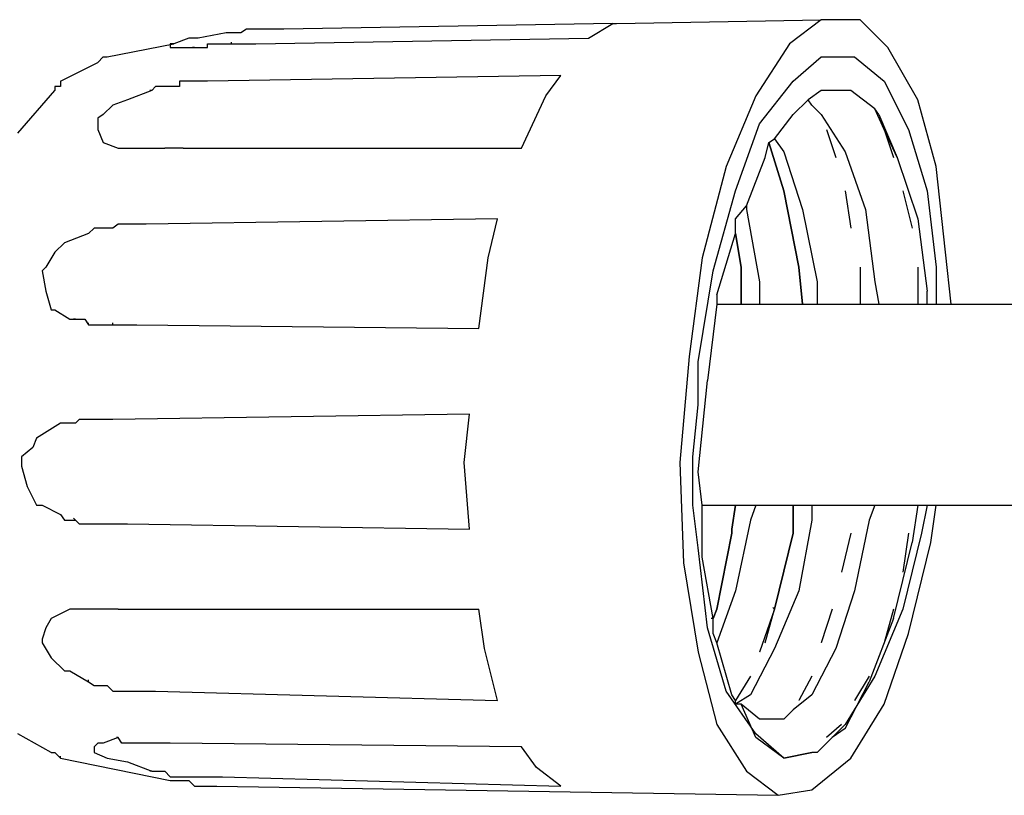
# Model space of a CAD drawing. Header units: millimetres. Extents: x 1114507 to 93926427, y 174473 to 817039.
# Tile 421 of 483: x 2212393 to 2213762, y 770006 to 771083. Entities that reach past the tile are written whole.
import ezdxf

# ---------------------------------------------------------------- set-up
doc = ezdxf.new("R2010")
doc.units = ezdxf.units.MM

msp = doc.modelspace()

# ---------------------------------------------------------------- linework, layer by layer
at = {"color": 7, "linetype": 'Continuous', "lineweight": -2, "elevation": -2718483}
for points in [[(2213217.8, 771078.2), (2212760.4, 771070.4), (2212760.4, 771070.4)], [(2213184.2, 771057.5), (2213217.8, 771078.2), (2213217.8, 771078.2)], [(2213217.8, 771078.2), (2213222.9, 771078.2), (2213222.9, 771078.2)], [(2213222.9, 771078.2), (2213507.2, 771083.3), (2213507.2, 771083.3)], [(2213507.2, 771083.3), (2213463.2, 771049.7), (2213463.2, 771049.7)], [(2213561.4, 771083.3), (2213507.2, 771083.3), (2213507.2, 771083.3)], [(2213600.2, 771044.6), (2213561.4, 771083.3), (2213561.4, 771083.3)], [(2212680.3, 771065.2), (2212641.5, 771057.5), (2212641.5, 771057.5)], [(2212688, 771065.2), (2212680.3, 771065.2), (2212680.3, 771065.2)], [(2212695.8, 771065.2), (2212688, 771065.2), (2212688, 771065.2)], [(2212701, 771065.2), (2212695.8, 771065.2), (2212695.8, 771065.2)], [(2212708.7, 771070.4), (2212701, 771065.2), (2212701, 771065.2)], [(2212713.9, 771070.4), (2212708.7, 771070.4), (2212708.7, 771070.4)], [(2212721.6, 771070.4), (2212713.9, 771070.4), (2212713.9, 771070.4)], [(2212726.8, 771070.4), (2212721.6, 771070.4), (2212721.6, 771070.4)], [(2212734.5, 771070.4), (2212726.8, 771070.4), (2212726.8, 771070.4)], [(2212742.3, 771070.4), (2212734.5, 771070.4), (2212734.5, 771070.4)], [(2212747.5, 771070.4), (2212742.3, 771070.4), (2212742.3, 771070.4)], [(2212755.2, 771070.4), (2212747.5, 771070.4), (2212747.5, 771070.4)], [(2212760.4, 771070.4), (2212755.2, 771070.4), (2212755.2, 771070.4)], [(2212514.9, 771031.6), (2212607.9, 771049.7), (2212607.9, 771049.7)], [(2212607.9, 771049.7), (2212602.8, 771049.7), (2212602.8, 771049.7)], [(2212602.8, 771049.7), (2212602.8, 771044.6), (2212602.8, 771044.6)], [(2212628.6, 771057.5), (2212607.9, 771049.7), (2212607.9, 771049.7)], [(2212641.5, 771057.5), (2212628.6, 771057.5), (2212628.6, 771057.5)], [(2212654.4, 771044.6), (2212654.4, 771049.7), (2212654.4, 771049.7)], [(2212654.4, 771049.7), (2212662.2, 771049.7), (2212662.2, 771049.7)], [(2212662.2, 771049.7), (2212667.4, 771049.7), (2212667.4, 771049.7)], [(2212667.4, 771049.7), (2212675.1, 771049.7), (2212675.1, 771049.7)], [(2212675.1, 771049.7), (2212680.3, 771049.7), (2212680.3, 771049.7)], [(2212680.3, 771049.7), (2212688, 771049.7), (2212688, 771049.7)], [(2212688, 771049.7), (2212688, 771052.3), (2212688, 771052.3)], [(2212688, 771049.7), (2212695.8, 771049.7), (2212695.8, 771049.7)], [(2212695.8, 771049.7), (2212701, 771049.7), (2212701, 771049.7)], [(2212701, 771049.7), (2212721.6, 771049.7), (2212721.6, 771049.7)], [(2212721.6, 771049.7), (2213184.2, 771057.5), (2213184.2, 771057.5)], [(2213463.2, 771049.7), (2213416.7, 770977.4), (2213416.7, 770977.4)], [(2212502, 771023.9), (2212509.7, 771031.6), (2212509.7, 771031.6)], [(2212509.7, 771031.6), (2212514.9, 771031.6), (2212514.9, 771031.6)], [(2212602.8, 771044.6), (2212607.9, 771044.6), (2212607.9, 771044.6)], [(2212607.9, 771044.6), (2212628.6, 771044.6), (2212628.6, 771044.6)], [(2212628.6, 771044.6), (2212636.4, 771044.6), (2212636.4, 771044.6)], [(2212636.4, 771044.6), (2212633.8, 771044.6), (2212633.8, 771044.6)], [(2212636.4, 771044.6), (2212641.5, 771044.6), (2212641.5, 771044.6)], [(2212641.5, 771044.6), (2212649.3, 771044.6), (2212649.3, 771044.6)], [(2212649.3, 771044.6), (2212654.4, 771044.6), (2212654.4, 771044.6)], [(2213468.4, 770998), (2213507.2, 771031.6), (2213507.2, 771031.6)], [(2213507.2, 771031.6), (2213553.7, 771031.6), (2213553.7, 771031.6)], [(2213553.7, 771031.6), (2213595, 770998), (2213595, 770998)], [(2213641.5, 770972.2), (2213600.2, 771044.6), (2213600.2, 771044.6)], [(2212450.3, 770998), (2212502, 771023.9), (2212502, 771023.9)], [(2213145.4, 771005.8), (2212654.4, 770998), (2212654.4, 770998)], [(2213124.7, 770977.4), (2213145.4, 771005.8), (2213145.4, 771005.8)], [(2212450.3, 770998), (2212450.3, 770990.3), (2212450.3, 770990.3)], [(2212620.8, 770998), (2212615.7, 770998), (2212615.7, 770998)], [(2212615.7, 770998), (2212615.7, 770990.3), (2212615.7, 770990.3)], [(2212628.6, 770998), (2212620.8, 770998), (2212620.8, 770998)], [(2212636.4, 770998), (2212628.6, 770998), (2212628.6, 770998)], [(2212641.5, 770998), (2212636.4, 770998), (2212636.4, 770998)], [(2212649.3, 770998), (2212641.5, 770998), (2212641.5, 770998)], [(2212654.4, 770998), (2212649.3, 770998), (2212649.3, 770998)], [(2213421.9, 770938.6), (2213468.4, 770998), (2213468.4, 770998)], [(2213595, 770998), (2213628.6, 770930.9), (2213628.6, 770930.9)], [(2212390.9, 770925.7), (2212442.5, 770985.1), (2212442.5, 770985.1)], [(2212450.3, 770990.3), (2212442.5, 770990.3), (2212442.5, 770990.3)], [(2212442.5, 770990.3), (2212442.5, 770985.1), (2212442.5, 770985.1)], [(2212576.9, 770985.1), (2212543.3, 770972.2), (2212543.3, 770972.2)], [(2212576.9, 770985.1), (2212574.3, 770985.1), (2212574.3, 770985.1)], [(2212576.9, 770985.1), (2212574.3, 770985.1), (2212574.3, 770985.1)], [(2212576.9, 770985.1), (2212574.3, 770985.1), (2212574.3, 770985.1)], [(2212576.9, 770985.1), (2212574.3, 770985.1), (2212574.3, 770985.1)], [(2212582.1, 770990.3), (2212576.9, 770985.1), (2212576.9, 770985.1)], [(2212589.8, 770990.3), (2212582.1, 770990.3), (2212582.1, 770990.3)], [(2212595, 770990.3), (2212589.8, 770990.3), (2212589.8, 770990.3)], [(2212602.8, 770990.3), (2212595, 770990.3), (2212595, 770990.3)], [(2212607.9, 770990.3), (2212602.8, 770990.3), (2212602.8, 770990.3)], [(2212615.7, 770990.3), (2212607.9, 770990.3), (2212607.9, 770990.3)], [(2213091.1, 770905), (2213124.7, 770977.4), (2213124.7, 770977.4)], [(2213416.7, 770977.4), (2213375.4, 770879.2), (2213375.4, 770879.2)], [(2213507.2, 770985.1), (2213489.1, 770972.2), (2213489.1, 770972.2)], [(2213548.5, 770985.1), (2213507.2, 770985.1), (2213507.2, 770985.1)], [(2213582.1, 770959.3), (2213548.5, 770985.1), (2213548.5, 770985.1)], [(2212522.7, 770964.5), (2212509.7, 770951.5), (2212509.7, 770951.5)], [(2212543.3, 770972.2), (2212522.7, 770964.5), (2212522.7, 770964.5)], [(2213489.1, 770972.2), (2213468.4, 770951.5), (2213468.4, 770951.5)], [(2213494.2, 770964.5), (2213489.1, 770972.2), (2213489.1, 770972.2)], [(2213494.2, 770964.5), (2213507.2, 770951.5), (2213507.2, 770951.5)], [(2213667.4, 770879.2), (2213641.5, 770972.2), (2213641.5, 770972.2)], [(2212509.7, 770951.5), (2212502, 770946.4), (2212502, 770946.4)], [(2213442.6, 770917.9), (2213468.4, 770951.5), (2213468.4, 770951.5)], [(2213507.2, 770951.5), (2213540.8, 770899.9), (2213540.8, 770899.9)], [(2213587.3, 770951.5), (2213582.1, 770959.3), (2213582.1, 770959.3)], [(2213595, 770930.9), (2213582.1, 770959.3), (2213582.1, 770959.3)], [(2213587.3, 770951.5), (2213613.1, 770892.1), (2213613.1, 770892.1)], [(2212502, 770946.4), (2212502, 770930.9), (2212502, 770930.9)], [(2213388.3, 770845.6), (2213421.9, 770938.6), (2213421.9, 770938.6)], [(2212502, 770930.9), (2212509.7, 770912.8), (2212509.7, 770912.8)], [(2213514.9, 770930.9), (2213527.8, 770892.1), (2213527.8, 770892.1)], [(2213595, 770930.9), (2213607.9, 770892.1), (2213607.9, 770892.1)], [(2213613.1, 770892.1), (2213595, 770930.9), (2213595, 770930.9)], [(2213628.6, 770930.9), (2213654.5, 770845.6), (2213654.5, 770845.6)], [(2212509.7, 770912.8), (2212530.4, 770905), (2212530.4, 770905)], [(2213429.6, 770892.1), (2213434.8, 770912.8), (2213434.8, 770912.8)], [(2213434.8, 770912.8), (2213442.6, 770917.9), (2213442.6, 770917.9)], [(2213434.8, 770912.8), (2213455.5, 770845.6), (2213455.5, 770845.6)], [(2213455.5, 770845.6), (2213434.8, 770912.8), (2213434.8, 770912.8)], [(2213442.6, 770917.9), (2213455.5, 770899.9), (2213455.5, 770899.9)], [(2212530.4, 770905), (2212535.6, 770905), (2212535.6, 770905)], [(2212535.6, 770905), (2212543.3, 770905), (2212543.3, 770905)], [(2212543.3, 770905), (2212548.5, 770905), (2212548.5, 770905)], [(2212548.5, 770905), (2212556.2, 770905), (2212556.2, 770905)], [(2212556.2, 770905), (2212561.4, 770905), (2212561.4, 770905)], [(2212561.4, 770905), (2212569.2, 770905), (2212569.2, 770905)], [(2212569.2, 770905), (2212576.9, 770905), (2212576.9, 770905)], [(2212576.9, 770905), (2212582.1, 770905), (2212582.1, 770905)], [(2212582.1, 770905), (2212589.8, 770905), (2212589.8, 770905)], [(2212589.8, 770905), (2212595, 770905), (2212595, 770905)], [(2212620.8, 770905), (2212595, 770905), (2212595, 770905)], [(2212620.8, 770905), (2213091.1, 770905), (2213091.1, 770905)], [(2213455.5, 770899.9), (2213481.3, 770819.8), (2213481.3, 770819.8)], [(2213540.8, 770899.9), (2213569.2, 770819.8), (2213569.2, 770819.8)], [(2213403.8, 770824.9), (2213429.6, 770892.1), (2213429.6, 770892.1)], [(2213613.1, 770892.1), (2213641.5, 770806.8), (2213641.5, 770806.8)], [(2213375.4, 770879.2), (2213341.8, 770752.6), (2213341.8, 770752.6)], [(2213680.3, 770760.3), (2213667.4, 770879.2), (2213667.4, 770879.2)], [(2213357.3, 770734.5), (2213388.3, 770845.6), (2213388.3, 770845.6)], [(2213476.2, 770739.6), (2213455.5, 770845.6), (2213455.5, 770845.6)], [(2213455.5, 770845.6), (2213476.2, 770739.6), (2213476.2, 770739.6)], [(2213540.8, 770845.6), (2213548.5, 770793.9), (2213548.5, 770793.9)], [(2213620.9, 770845.6), (2213633.8, 770793.9), (2213633.8, 770793.9)], [(2213654.5, 770845.6), (2213667.4, 770739.6), (2213667.4, 770739.6)], [(2213388.3, 770806.8), (2213403.8, 770824.9), (2213403.8, 770824.9)], [(2213403.8, 770824.9), (2213403.8, 770819.8), (2213403.8, 770819.8)], [(2213403.8, 770819.8), (2213421.9, 770719), (2213421.9, 770719)], [(2213481.3, 770819.8), (2213502, 770719), (2213502, 770719)], [(2213569.2, 770819.8), (2213582.1, 770719), (2213582.1, 770719)], [(2212530.4, 770799.1), (2212522.7, 770793.9), (2212522.7, 770793.9)], [(2212535.6, 770799.1), (2212530.4, 770799.1), (2212530.4, 770799.1)], [(2212543.3, 770799.1), (2212535.6, 770799.1), (2212535.6, 770799.1)], [(2212548.5, 770799.1), (2212543.3, 770799.1), (2212543.3, 770799.1)], [(2212556.2, 770799.1), (2212548.5, 770799.1), (2212548.5, 770799.1)], [(2212561.4, 770799.1), (2212556.2, 770799.1), (2212556.2, 770799.1)], [(2212569.2, 770799.1), (2212561.4, 770799.1), (2212561.4, 770799.1)], [(2213057.5, 770806.8), (2212569.2, 770799.1), (2212569.2, 770799.1)], [(2213044.6, 770752.6), (2213057.5, 770806.8), (2213057.5, 770806.8)], [(2213388.3, 770786.2), (2213388.3, 770806.8), (2213388.3, 770806.8)], [(2213641.5, 770806.8), (2213654.5, 770706.1), (2213654.5, 770706.1)], [(2212489.1, 770786.2), (2212455.5, 770773.2), (2212455.5, 770773.2)], [(2212496.8, 770793.9), (2212489.1, 770786.2), (2212489.1, 770786.2)], [(2212502, 770793.9), (2212496.8, 770793.9), (2212496.8, 770793.9)], [(2212509.7, 770793.9), (2212502, 770793.9), (2212502, 770793.9)], [(2212514.9, 770793.9), (2212509.7, 770793.9), (2212509.7, 770793.9)], [(2212522.7, 770793.9), (2212514.9, 770793.9), (2212514.9, 770793.9)], [(2213362.5, 770700.9), (2213388.3, 770786.2), (2213388.3, 770786.2)], [(2213396, 770739.6), (2213388.3, 770786.2), (2213388.3, 770786.2)], [(2213388.3, 770786.2), (2213396, 770739.6), (2213396, 770739.6)], [(2212455.5, 770773.2), (2212442.5, 770760.3), (2212442.5, 770760.3)], [(2212442.5, 770760.3), (2212429.6, 770739.6), (2212429.6, 770739.6)], [(2213688, 770688), (2213680.3, 770760.3), (2213680.3, 770760.3)], [(2213031.7, 770654.4), (2213044.6, 770752.6), (2213044.6, 770752.6)], [(2213341.8, 770752.6), (2213323.7, 770615.6), (2213323.7, 770615.6)], [(2212429.6, 770739.6), (2212424.5, 770734.5), (2212424.5, 770734.5)], [(2212424.5, 770734.5), (2212429.6, 770706.1), (2212429.6, 770706.1)], [(2213336.6, 770607.9), (2213357.3, 770734.5), (2213357.3, 770734.5)], [(2213396, 770739.6), (2213396, 770688), (2213396, 770688)], [(2213396, 770688), (2213396, 770739.6), (2213396, 770739.6)], [(2213481.3, 770688), (2213476.2, 770739.6), (2213476.2, 770739.6)], [(2213476.2, 770739.6), (2213481.3, 770688), (2213481.3, 770688)], [(2213561.4, 770739.6), (2213561.4, 770688), (2213561.4, 770688)], [(2213641.5, 770739.6), (2213641.5, 770688), (2213641.5, 770688)], [(2213667.4, 770739.6), (2213667.4, 770688), (2213667.4, 770688)], [(2213421.9, 770719), (2213421.9, 770688), (2213421.9, 770688)], [(2213502, 770719), (2213502, 770688), (2213502, 770688)], [(2213582.1, 770719), (2213587.3, 770688), (2213587.3, 770688)], [(2212429.6, 770706.1), (2212437.4, 770680.2), (2212437.4, 770680.2)], [(2213654.5, 770688), (2213654.5, 770706.1), (2213654.5, 770706.1)], [(2213362.5, 770700.9), (2213362.5, 770688), (2213362.5, 770688)], [(2212437.4, 770680.2), (2212442.5, 770680.2), (2212442.5, 770680.2)], [(2212442.5, 770680.2), (2212463.2, 770667.3), (2212463.2, 770667.3)], [(2213362.5, 770688), (2213349.5, 770582), (2213349.5, 770582)], [(2213362.5, 770688), (2213396, 770688), (2213396, 770688)], [(2213396, 770688), (2213421.9, 770688), (2213421.9, 770688)], [(2213421.9, 770688), (2213481.3, 770688), (2213481.3, 770688)], [(2213481.3, 770688), (2213502, 770688), (2213502, 770688)], [(2213502, 770688), (2213561.4, 770688), (2213561.4, 770688)], [(2213561.4, 770688), (2213587.3, 770688), (2213587.3, 770688)], [(2213587.3, 770688), (2213641.5, 770688), (2213641.5, 770688)], [(2213641.5, 770688), (2213654.5, 770688), (2213654.5, 770688)], [(2213654.5, 770688), (2213667.4, 770688), (2213667.4, 770688)], [(2213667.4, 770688), (2213688, 770688), (2213688, 770688)], [(2213688, 770688), (2214176.4, 770688), (2214176.4, 770688)], [(2212463.2, 770667.3), (2212471, 770667.3), (2212471, 770667.3)], [(2212471, 770667.3), (2212468.4, 770667.3), (2212468.4, 770667.3)], [(2212471, 770667.3), (2212476.1, 770667.3), (2212476.1, 770667.3)], [(2212476.1, 770667.3), (2212483.9, 770667.3), (2212483.9, 770667.3)], [(2212483.9, 770667.3), (2212489.1, 770659.5), (2212489.1, 770659.5)], [(2212489.1, 770659.5), (2212489.1, 770662.1), (2212489.1, 770662.1)], [(2212522.7, 770659.5), (2212522.7, 770662.1), (2212522.7, 770662.1)], [(2212489.1, 770659.5), (2212496.8, 770659.5), (2212496.8, 770659.5)], [(2212496.8, 770659.5), (2212502, 770659.5), (2212502, 770659.5)], [(2212502, 770659.5), (2212509.7, 770659.5), (2212509.7, 770659.5)], [(2212509.7, 770659.5), (2212514.9, 770659.5), (2212514.9, 770659.5)], [(2212514.9, 770659.5), (2212522.7, 770659.5), (2212522.7, 770659.5)], [(2212522.7, 770659.5), (2212530.4, 770659.5), (2212530.4, 770659.5)], [(2212530.4, 770659.5), (2212535.6, 770659.5), (2212535.6, 770659.5)], [(2212535.6, 770659.5), (2212556.2, 770659.5), (2212556.2, 770659.5)], [(2212556.2, 770659.5), (2213031.7, 770654.4), (2213031.7, 770654.4)], [(2213323.7, 770615.6), (2213310.8, 770468.3), (2213310.8, 770468.3)], [(2213336.6, 770548.4), (2213336.6, 770607.9), (2213336.6, 770607.9)], [(2213336.6, 770455.4), (2213349.5, 770582), (2213349.5, 770582)], [(2213328.9, 770476.1), (2213336.6, 770548.4), (2213336.6, 770548.4)], [(2212476.1, 770527.8), (2212471, 770522.6), (2212471, 770522.6)], [(2212483.9, 770527.8), (2212476.1, 770527.8), (2212476.1, 770527.8)], [(2212489.1, 770527.8), (2212483.9, 770527.8), (2212483.9, 770527.8)], [(2212496.8, 770527.8), (2212489.1, 770527.8), (2212489.1, 770527.8)], [(2212502, 770527.8), (2212496.8, 770527.8), (2212496.8, 770527.8)], [(2212509.7, 770527.8), (2212502, 770527.8), (2212502, 770527.8)], [(2212514.9, 770527.8), (2212509.7, 770527.8), (2212509.7, 770527.8)], [(2212522.7, 770527.8), (2212514.9, 770527.8), (2212514.9, 770527.8)], [(2213018.8, 770535.5), (2212522.7, 770527.8), (2212522.7, 770527.8)], [(2213011, 770468.3), (2213018.8, 770535.5), (2213018.8, 770535.5)], [(2212450.3, 770522.6), (2212416.7, 770501.9), (2212416.7, 770501.9)], [(2212455.5, 770522.6), (2212450.3, 770522.6), (2212450.3, 770522.6)], [(2212463.2, 770522.6), (2212455.5, 770522.6), (2212455.5, 770522.6)], [(2212471, 770522.6), (2212463.2, 770522.6), (2212463.2, 770522.6)], [(2212471, 770522.6), (2212468.4, 770522.6), (2212468.4, 770522.6)], [(2212416.7, 770501.9), (2212411.5, 770489), (2212411.5, 770489)], [(2212411.5, 770489), (2212396, 770476.1), (2212396, 770476.1)], [(2212396, 770476.1), (2212396, 770463.2), (2212396, 770463.2)], [(2213328.9, 770408.9), (2213328.9, 770476.1), (2213328.9, 770476.1)], [(2212396, 770463.2), (2212403.8, 770434.7), (2212403.8, 770434.7)], [(2213018.8, 770375.3), (2213011, 770468.3), (2213011, 770468.3)], [(2213310.8, 770468.3), (2213315.9, 770328.8), (2213315.9, 770328.8)], [(2213341.8, 770408.9), (2213336.6, 770455.4), (2213336.6, 770455.4)], [(2212403.8, 770434.7), (2212416.7, 770408.9), (2212416.7, 770408.9)], [(2212416.7, 770408.9), (2212424.5, 770408.9), (2212424.5, 770408.9)], [(2212424.5, 770408.9), (2212450.3, 770396), (2212450.3, 770396)], [(2213336.6, 770349.5), (2213328.9, 770408.9), (2213328.9, 770408.9)], [(2213341.8, 770336.5), (2213341.8, 770408.9), (2213341.8, 770408.9)], [(2213341.8, 770408.9), (2213388.3, 770408.9), (2213388.3, 770408.9)], [(2213383.1, 770375.3), (2213388.3, 770408.9), (2213388.3, 770408.9)], [(2213388.3, 770408.9), (2213383.1, 770375.3), (2213383.1, 770375.3)], [(2213388.3, 770408.9), (2213416.7, 770408.9), (2213416.7, 770408.9)], [(2213416.7, 770408.9), (2213409, 770388.2), (2213409, 770388.2)], [(2213416.7, 770408.9), (2213468.4, 770408.9), (2213468.4, 770408.9)], [(2213468.4, 770408.9), (2213468.4, 770375.3), (2213468.4, 770375.3)], [(2213468.4, 770375.3), (2213468.4, 770408.9), (2213468.4, 770408.9)], [(2213468.4, 770408.9), (2213494.2, 770408.9), (2213494.2, 770408.9)], [(2213494.2, 770408.9), (2213494.2, 770388.2), (2213494.2, 770388.2)], [(2213494.2, 770408.9), (2213553.7, 770408.9), (2213553.7, 770408.9)], [(2213553.7, 770408.9), (2213582.1, 770408.9), (2213582.1, 770408.9)], [(2213582.1, 770408.9), (2213574.3, 770388.2), (2213574.3, 770388.2)], [(2213582.1, 770408.9), (2213633.8, 770408.9), (2213633.8, 770408.9)], [(2213641.5, 770408.9), (2213633.8, 770357.2), (2213633.8, 770357.2)], [(2213633.8, 770408.9), (2213641.5, 770408.9), (2213641.5, 770408.9)], [(2213641.5, 770408.9), (2213646.7, 770408.9), (2213646.7, 770408.9)], [(2213654.5, 770408.9), (2213646.7, 770370.1), (2213646.7, 770370.1)], [(2213646.7, 770408.9), (2213654.5, 770408.9), (2213654.5, 770408.9)], [(2213654.5, 770408.9), (2213667.4, 770408.9), (2213667.4, 770408.9)], [(2213659.6, 770357.2), (2213667.4, 770408.9), (2213667.4, 770408.9)], [(2213667.4, 770408.9), (2214150.6, 770408.9), (2214150.6, 770408.9)], [(2212450.3, 770396), (2212455.5, 770388.2), (2212455.5, 770388.2)], [(2212471, 770388.2), (2212468.4, 770390.8), (2212468.4, 770390.8)], [(2212455.5, 770388.2), (2212463.2, 770388.2), (2212463.2, 770388.2)], [(2212463.2, 770388.2), (2212471, 770388.2), (2212471, 770388.2)], [(2212471, 770388.2), (2212476.1, 770383.1), (2212476.1, 770383.1)], [(2212476.1, 770383.1), (2212483.9, 770383.1), (2212483.9, 770383.1)], [(2212483.9, 770383.1), (2212489.1, 770383.1), (2212489.1, 770383.1)], [(2212489.1, 770383.1), (2212496.8, 770383.1), (2212496.8, 770383.1)], [(2212496.8, 770383.1), (2212502, 770383.1), (2212502, 770383.1)], [(2212502, 770383.1), (2212509.7, 770383.1), (2212509.7, 770383.1)], [(2212509.7, 770383.1), (2212514.9, 770383.1), (2212514.9, 770383.1)], [(2212514.9, 770383.1), (2212522.7, 770383.1), (2212522.7, 770383.1)], [(2212522.7, 770383.1), (2212543.3, 770383.1), (2212543.3, 770383.1)], [(2212543.3, 770383.1), (2213018.8, 770375.3), (2213018.8, 770375.3)], [(2213383.1, 770375.3), (2213383.1, 770370.1), (2213383.1, 770370.1)], [(2213383.1, 770370.1), (2213383.1, 770375.3), (2213383.1, 770375.3)], [(2213409, 770388.2), (2213388.3, 770290), (2213388.3, 770290)], [(2213468.4, 770375.3), (2213468.4, 770370.1), (2213468.4, 770370.1)], [(2213468.4, 770370.1), (2213468.4, 770375.3), (2213468.4, 770375.3)], [(2213494.2, 770388.2), (2213476.2, 770290), (2213476.2, 770290)], [(2213574.3, 770388.2), (2213553.7, 770290), (2213553.7, 770290)], [(2213383.1, 770370.1), (2213362.5, 770264.2), (2213362.5, 770264.2)], [(2213362.5, 770264.2), (2213383.1, 770370.1), (2213383.1, 770370.1)], [(2213468.4, 770370.1), (2213442.6, 770264.2), (2213442.6, 770264.2)], [(2213442.6, 770264.2), (2213468.4, 770370.1), (2213468.4, 770370.1)], [(2213548.5, 770370.1), (2213535.6, 770315.9), (2213535.6, 770315.9)], [(2213646.7, 770370.1), (2213620.9, 770264.2), (2213620.9, 770264.2)], [(2213628.6, 770370.1), (2213620.9, 770315.9), (2213620.9, 770315.9)], [(2213349.5, 770238.4), (2213336.6, 770349.5), (2213336.6, 770349.5)], [(2213607.9, 770251.3), (2213633.8, 770357.2), (2213633.8, 770357.2)], [(2213628.6, 770230.6), (2213659.6, 770357.2), (2213659.6, 770357.2)], [(2213357.3, 770251.3), (2213341.8, 770336.5), (2213341.8, 770336.5)], [(2213315.9, 770328.8), (2213336.6, 770204.8), (2213336.6, 770204.8)], [(2213388.3, 770290), (2213362.5, 770217.7), (2213362.5, 770217.7)], [(2213476.2, 770290), (2213442.6, 770209.9), (2213442.6, 770209.9)], [(2213553.7, 770290), (2213527.8, 770209.9), (2213527.8, 770209.9)], [(2212463.2, 770264.2), (2212437.4, 770251.3), (2212437.4, 770251.3)], [(2212471, 770264.2), (2212463.2, 770264.2), (2212463.2, 770264.2)], [(2212476.1, 770264.2), (2212471, 770264.2), (2212471, 770264.2)], [(2212483.9, 770264.2), (2212476.1, 770264.2), (2212476.1, 770264.2)], [(2212489.1, 770264.2), (2212483.9, 770264.2), (2212483.9, 770264.2)], [(2212496.8, 770264.2), (2212489.1, 770264.2), (2212489.1, 770264.2)], [(2212502, 770264.2), (2212496.8, 770264.2), (2212496.8, 770264.2)], [(2212509.7, 770264.2), (2212502, 770264.2), (2212502, 770264.2)], [(2212514.9, 770264.2), (2212509.7, 770264.2), (2212509.7, 770264.2)], [(2212522.7, 770264.2), (2212514.9, 770264.2), (2212514.9, 770264.2)], [(2212530.4, 770264.2), (2212522.7, 770264.2), (2212522.7, 770264.2)], [(2212530.4, 770264.2), (2213031.7, 770264.2), (2213031.7, 770264.2)], [(2213039.5, 770209.9), (2213031.7, 770264.2), (2213031.7, 770264.2)], [(2213362.5, 770264.2), (2213357.3, 770251.3), (2213357.3, 770251.3)], [(2213357.3, 770251.3), (2213362.5, 770264.2), (2213362.5, 770264.2)], [(2213442.6, 770264.2), (2213421.9, 770204.8), (2213421.9, 770204.8)], [(2213429.6, 770217.7), (2213442.6, 770264.2), (2213442.6, 770264.2)], [(2213522.7, 770264.2), (2213507.2, 770217.7), (2213507.2, 770217.7)], [(2213620.9, 770264.2), (2213582.1, 770171.2), (2213582.1, 770171.2)], [(2213607.9, 770264.2), (2213595, 770217.7), (2213595, 770217.7)], [(2212429.6, 770238.4), (2212424.5, 770222.8), (2212424.5, 770222.8)], [(2212437.4, 770251.3), (2212429.6, 770238.4), (2212429.6, 770238.4)], [(2213375.4, 770150.5), (2213349.5, 770238.4), (2213349.5, 770238.4)], [(2213357.3, 770251.3), (2213354.7, 770251.3), (2213354.7, 770251.3)], [(2213357.3, 770230.6), (2213357.3, 770251.3), (2213357.3, 770251.3)], [(2213607.9, 770251.3), (2213574.3, 770163.4), (2213574.3, 770163.4)], [(2213362.5, 770217.7), (2213357.3, 770230.6), (2213357.3, 770230.6)], [(2213595, 770132.4), (2213628.6, 770230.6), (2213628.6, 770230.6)], [(2212424.5, 770222.8), (2212424.5, 770217.7), (2212424.5, 770217.7)], [(2212424.5, 770217.7), (2212437.4, 770197), (2212437.4, 770197)], [(2213383.1, 770145.3), (2213362.5, 770217.7), (2213362.5, 770217.7)], [(2212437.4, 770197), (2212455.5, 770178.9), (2212455.5, 770178.9)], [(2213057.5, 770137.6), (2213039.5, 770209.9), (2213039.5, 770209.9)], [(2213336.6, 770204.8), (2213362.5, 770104), (2213362.5, 770104)], [(2213442.6, 770209.9), (2213409, 770145.3), (2213409, 770145.3)], [(2213527.8, 770209.9), (2213494.2, 770145.3), (2213494.2, 770145.3)], [(2212455.5, 770178.9), (2212463.2, 770178.9), (2212463.2, 770178.9)], [(2212463.2, 770178.9), (2212489.1, 770163.4), (2212489.1, 770163.4)], [(2213409, 770171.2), (2213388.3, 770137.6), (2213388.3, 770137.6)], [(2213494.2, 770171.2), (2213476.2, 770137.6), (2213476.2, 770137.6)], [(2213582.1, 770171.2), (2213540.8, 770104), (2213540.8, 770104)], [(2213574.3, 770171.2), (2213553.7, 770137.6), (2213553.7, 770137.6)], [(2212489.1, 770163.4), (2212489.1, 770166), (2212489.1, 770166)], [(2212489.1, 770163.4), (2212496.8, 770158.2), (2212496.8, 770158.2)], [(2212496.8, 770158.2), (2212502, 770158.2), (2212502, 770158.2)], [(2212502, 770158.2), (2212509.7, 770158.2), (2212509.7, 770158.2)], [(2212509.7, 770158.2), (2212514.9, 770158.2), (2212514.9, 770158.2)], [(2212514.9, 770158.2), (2212522.7, 770150.5), (2212522.7, 770150.5)], [(2213540.8, 770098.8), (2213574.3, 770163.4), (2213574.3, 770163.4)], [(2212522.7, 770150.5), (2212530.4, 770150.5), (2212530.4, 770150.5)], [(2212530.4, 770150.5), (2212535.6, 770150.5), (2212535.6, 770150.5)], [(2212535.6, 770150.5), (2212543.3, 770150.5), (2212543.3, 770150.5)], [(2212543.3, 770150.5), (2212548.5, 770150.5), (2212548.5, 770150.5)], [(2212548.5, 770150.5), (2212556.2, 770150.5), (2212556.2, 770150.5)], [(2212556.2, 770150.5), (2212561.4, 770150.5), (2212561.4, 770150.5)], [(2212561.4, 770150.5), (2212569.2, 770150.5), (2212569.2, 770150.5)], [(2212569.2, 770150.5), (2212582.1, 770150.5), (2212582.1, 770150.5)], [(2212582.1, 770150.5), (2213057.5, 770137.6), (2213057.5, 770137.6)], [(2213416.7, 770091.1), (2213375.4, 770150.5), (2213375.4, 770150.5)], [(2213388.3, 770137.6), (2213383.1, 770145.3), (2213383.1, 770145.3)], [(2213409, 770145.3), (2213388.3, 770132.4), (2213388.3, 770132.4)], [(2213494.2, 770145.3), (2213468.4, 770124.7), (2213468.4, 770124.7)], [(2213388.3, 770132.4), (2213388.3, 770137.6), (2213388.3, 770137.6)], [(2213396, 770132.4), (2213388.3, 770132.4), (2213388.3, 770132.4)], [(2213421.9, 770111.7), (2213396, 770132.4), (2213396, 770132.4)], [(2213416.7, 770085.9), (2213396, 770132.4), (2213396, 770132.4)], [(2213548.5, 770057.5), (2213595, 770132.4), (2213595, 770132.4)], [(2213468.4, 770124.7), (2213455.5, 770111.7), (2213455.5, 770111.7)], [(2213362.5, 770104), (2213403.8, 770039.4), (2213403.8, 770039.4)], [(2213455.5, 770111.7), (2213421.9, 770111.7), (2213421.9, 770111.7)], [(2213540.8, 770104), (2213502, 770065.2), (2213502, 770065.2)], [(2213535.6, 770104), (2213514.9, 770085.9), (2213514.9, 770085.9)], [(2212437.4, 770065.2), (2212390.9, 770091.1), (2212390.9, 770091.1)], [(2213455.5, 770057.5), (2213416.7, 770091.1), (2213416.7, 770091.1)], [(2213540.8, 770098.8), (2213522.7, 770085.9), (2213522.7, 770085.9)], [(2212502, 770078.1), (2212496.8, 770073), (2212496.8, 770073)], [(2212509.7, 770078.1), (2212502, 770078.1), (2212502, 770078.1)], [(2212530.4, 770085.9), (2212509.7, 770078.1), (2212509.7, 770078.1)], [(2212530.4, 770085.9), (2212527.8, 770085.9), (2212527.8, 770085.9)], [(2212535.6, 770078.1), (2212530.4, 770085.9), (2212530.4, 770085.9)], [(2212543.3, 770078.1), (2212535.6, 770078.1), (2212535.6, 770078.1)], [(2212548.5, 770078.1), (2212543.3, 770078.1), (2212543.3, 770078.1)], [(2212556.2, 770078.1), (2212548.5, 770078.1), (2212548.5, 770078.1)], [(2212561.4, 770078.1), (2212556.2, 770078.1), (2212556.2, 770078.1)], [(2212569.2, 770078.1), (2212561.4, 770078.1), (2212561.4, 770078.1)], [(2212576.9, 770078.1), (2212569.2, 770078.1), (2212569.2, 770078.1)], [(2212582.1, 770078.1), (2212576.9, 770078.1), (2212576.9, 770078.1)], [(2212589.8, 770078.1), (2212582.1, 770078.1), (2212582.1, 770078.1)], [(2212595, 770078.1), (2212589.8, 770078.1), (2212589.8, 770078.1)], [(2212602.8, 770078.1), (2212595, 770078.1), (2212595, 770078.1)], [(2213091.1, 770073), (2212602.8, 770078.1), (2212602.8, 770078.1)], [(2213455.5, 770057.5), (2213416.7, 770085.9), (2213416.7, 770085.9)], [(2212437.4, 770065.2), (2212442.5, 770065.2), (2212442.5, 770065.2)], [(2212442.5, 770065.2), (2212450.3, 770057.5), (2212450.3, 770057.5)], [(2212450.3, 770057.5), (2212450.3, 770060.1), (2212450.3, 770060.1)], [(2212496.8, 770073), (2212496.8, 770065.2), (2212496.8, 770065.2)], [(2212496.8, 770065.2), (2212514.9, 770057.5), (2212514.9, 770057.5)], [(2213111.8, 770044.6), (2213091.1, 770073), (2213091.1, 770073)], [(2213455.5, 770057.5), (2213494.2, 770065.2), (2213494.2, 770065.2)], [(2213494.2, 770065.2), (2213455.5, 770057.5), (2213455.5, 770057.5)], [(2213502, 770065.2), (2213494.2, 770065.2), (2213494.2, 770065.2)], [(2212450.3, 770057.5), (2212602.8, 770026.5), (2212602.8, 770026.5)], [(2212514.9, 770057.5), (2212543.3, 770052.3), (2212543.3, 770052.3)], [(2212543.3, 770052.3), (2212576.9, 770039.4), (2212576.9, 770039.4)], [(2213494.2, 770013.5), (2213548.5, 770057.5), (2213548.5, 770057.5)], [(2212576.9, 770039.4), (2212574.3, 770039.4), (2212574.3, 770039.4)], [(2212576.9, 770039.4), (2212582.1, 770039.4), (2212582.1, 770039.4)], [(2212582.1, 770039.4), (2212589.8, 770039.4), (2212589.8, 770039.4)], [(2212589.8, 770039.4), (2212595, 770039.4), (2212595, 770039.4)], [(2212595, 770039.4), (2212602.8, 770031.6), (2212602.8, 770031.6)], [(2213145.4, 770018.7), (2213111.8, 770044.6), (2213111.8, 770044.6)], [(2213403.8, 770039.4), (2213447.7, 770005.8), (2213447.7, 770005.8)], [(2212602.8, 770031.6), (2212607.9, 770031.6), (2212607.9, 770031.6)], [(2212602.8, 770026.5), (2212607.9, 770026.5), (2212607.9, 770026.5)], [(2212607.9, 770031.6), (2212615.7, 770031.6), (2212615.7, 770031.6)], [(2212607.9, 770026.5), (2212615.7, 770026.5), (2212615.7, 770026.5)], [(2212615.7, 770031.6), (2212620.8, 770031.6), (2212620.8, 770031.6)], [(2212615.7, 770026.5), (2212620.8, 770026.5), (2212620.8, 770026.5)], [(2212620.8, 770031.6), (2212628.6, 770031.6), (2212628.6, 770031.6)], [(2212620.8, 770026.5), (2212628.6, 770026.5), (2212628.6, 770026.5)], [(2212628.6, 770031.6), (2212636.4, 770031.6), (2212636.4, 770031.6)], [(2212628.6, 770026.5), (2212636.4, 770018.7), (2212636.4, 770018.7)], [(2212636.4, 770031.6), (2212641.5, 770031.6), (2212641.5, 770031.6)], [(2212641.5, 770031.6), (2212649.3, 770031.6), (2212649.3, 770031.6)], [(2212649.3, 770031.6), (2212654.4, 770031.6), (2212654.4, 770031.6)], [(2212654.4, 770031.6), (2212675.1, 770031.6), (2212675.1, 770031.6)], [(2212675.1, 770031.6), (2213145.4, 770018.7), (2213145.4, 770018.7)], [(2212636.4, 770018.7), (2212641.5, 770018.7), (2212641.5, 770018.7)], [(2212641.5, 770018.7), (2212649.3, 770018.7), (2212649.3, 770018.7)], [(2212649.3, 770018.7), (2212654.4, 770018.7), (2212654.4, 770018.7)], [(2212654.4, 770018.7), (2212662.2, 770018.7), (2212662.2, 770018.7)], [(2212662.2, 770018.7), (2212667.4, 770018.7), (2212667.4, 770018.7)], [(2212667.4, 770018.7), (2213447.7, 770005.8), (2213447.7, 770005.8)], [(2213447.7, 770005.8), (2213494.2, 770013.5), (2213494.2, 770013.5)]]:
    msp.add_lwpolyline(points, dxfattribs=at)
for points in [[(2212680.3, 771065.2), (2212680.3, 771065.2)], [(2212680.3, 771065.2), (2212680.3, 771065.2)], [(2212680.3, 771065.2), (2212680.3, 771065.2)], [(2212680.3, 771065.2), (2212680.3, 771065.2)], [(2212713.9, 771070.4), (2212713.9, 771070.4)], [(2212509.7, 771031.6), (2212509.7, 771031.6)], [(2212607.9, 771044.6), (2212607.9, 771044.6)], [(2213553.7, 771031.6), (2213553.7, 771031.6)], [(2213553.7, 771031.6), (2213553.7, 771031.6)], [(2212509.7, 770912.8), (2212509.7, 770912.8)], [(2213434.8, 770912.8), (2213434.8, 770912.8)], [(2212535.6, 770905), (2212535.6, 770905)], [(2212556.2, 770905), (2212556.2, 770905)], [(2212589.8, 770905), (2212589.8, 770905)], [(2213455.5, 770845.6), (2213455.5, 770845.6)], [(2213455.5, 770845.6), (2213455.5, 770845.6)], [(2213455.5, 770845.6), (2213455.5, 770845.6)], [(2213455.5, 770845.6), (2213455.5, 770845.6)], [(2212489.1, 770786.2), (2212489.1, 770786.2)], [(2212489.1, 770786.2), (2212489.1, 770786.2)], [(2212489.1, 770786.2), (2212489.1, 770786.2)], [(2212489.1, 770786.2), (2212489.1, 770786.2)], [(2212522.7, 770793.9), (2212522.7, 770793.9)], [(2213388.3, 770786.2), (2213388.3, 770786.2)], [(2213396, 770739.6), (2213396, 770739.6)], [(2213396, 770739.6), (2213396, 770739.6)], [(2213396, 770739.6), (2213396, 770739.6)], [(2213396, 770739.6), (2213396, 770739.6)], [(2213396, 770739.6), (2213396, 770739.6)], [(2213396, 770739.6), (2213396, 770739.6)], [(2213476.2, 770739.6), (2213476.2, 770739.6)], [(2213476.2, 770739.6), (2213476.2, 770739.6)], [(2213476.2, 770739.6), (2213476.2, 770739.6)], [(2213476.2, 770739.6), (2213476.2, 770739.6)], [(2213476.2, 770739.6), (2213476.2, 770739.6)], [(2213476.2, 770739.6), (2213476.2, 770739.6)], [(2213476.2, 770739.6), (2213476.2, 770739.6)], [(2213476.2, 770739.6), (2213476.2, 770739.6)], [(2213396, 770688), (2213396, 770688)], [(2213481.3, 770688), (2213481.3, 770688)], [(2213667.4, 770688), (2213667.4, 770688)], [(2212502, 770527.8), (2212502, 770527.8)], [(2212450.3, 770522.6), (2212450.3, 770522.6)], [(2212450.3, 770522.6), (2212450.3, 770522.6)], [(2212450.3, 770522.6), (2212450.3, 770522.6)], [(2212450.3, 770522.6), (2212450.3, 770522.6)], [(2213388.3, 770408.9), (2213388.3, 770408.9)], [(2213468.4, 770408.9), (2213468.4, 770408.9)], [(2213553.7, 770408.9), (2213553.7, 770408.9)], [(2213633.8, 770408.9), (2213633.8, 770408.9)], [(2212450.3, 770396), (2212450.3, 770396)], [(2212502, 770383.1), (2212502, 770383.1)], [(2213383.1, 770370.1), (2213383.1, 770370.1)], [(2213383.1, 770370.1), (2213383.1, 770370.1)], [(2213383.1, 770370.1), (2213383.1, 770370.1)], [(2213383.1, 770370.1), (2213383.1, 770370.1)], [(2213468.4, 770370.1), (2213468.4, 770370.1)], [(2213468.4, 770370.1), (2213468.4, 770370.1)], [(2213468.4, 770370.1), (2213468.4, 770370.1)], [(2213468.4, 770370.1), (2213468.4, 770370.1)], [(2212463.2, 770264.2), (2212463.2, 770264.2)], [(2212463.2, 770264.2), (2212463.2, 770264.2)], [(2212463.2, 770264.2), (2212463.2, 770264.2)], [(2212463.2, 770264.2), (2212463.2, 770264.2)], [(2212489.1, 770264.2), (2212489.1, 770264.2)], [(2212522.7, 770264.2), (2212522.7, 770264.2)], [(2213362.5, 770264.2), (2213362.5, 770264.2)], [(2213362.5, 770264.2), (2213362.5, 770264.2)], [(2213362.5, 770264.2), (2213362.5, 770264.2)], [(2213442.6, 770264.2), (2213442.6, 770264.2)], [(2213442.6, 770264.2), (2213442.6, 770264.2)], [(2213442.6, 770264.2), (2213442.6, 770264.2)], [(2212522.7, 770150.5), (2212522.7, 770150.5)], [(2213468.4, 770124.7), (2213468.4, 770124.7)], [(2212535.6, 770078.1), (2212535.6, 770078.1)], [(2212556.2, 770078.1), (2212556.2, 770078.1)], [(2212589.8, 770078.1), (2212589.8, 770078.1)], [(2213494.2, 770065.2), (2213494.2, 770065.2)], [(2212543.3, 770052.3), (2212543.3, 770052.3)], [(2212615.7, 770031.6), (2212615.7, 770031.6)], [(2212620.8, 770026.5), (2212620.8, 770026.5)], [(2212662.2, 770018.7), (2212662.2, 770018.7)]]:
    msp.add_lwpolyline(points, close=True, dxfattribs=at)
at = {"color": 7, "linetype": 'Continuous', "lineweight": 20, "elevation": -2718483}
msp.add_lwpolyline([(2213442.6, 770264.2), (2213440, 770266.8), (2213440, 770266.8)], dxfattribs=at)

doc.saveas('drawing.dxf')
